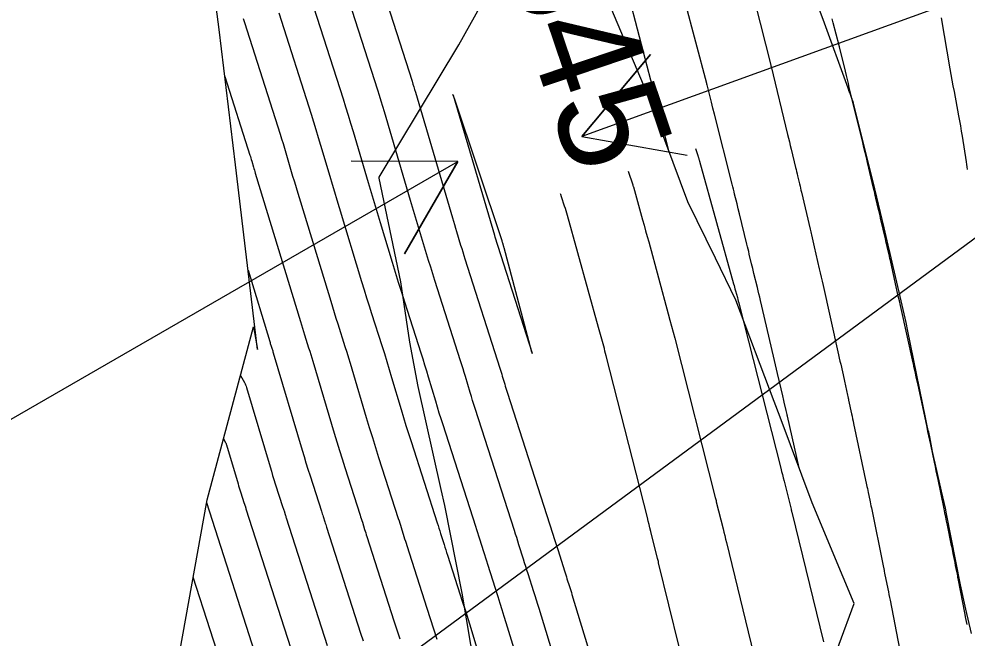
# Model space of a CAD drawing. Extents: x 954385 to 988206, y 1868364 to 1924553.
# Drawn here: x 957752 to 957805.2, y 1919732.2 to 1919767 of the extents above; entities that cross this region are included whole.
import ezdxf

# ---------------------------------------------------------------- set-up
doc = ezdxf.new("R2010")
doc.units = 0
for name, color, linetype in [('1', 7, 'Continuous'), ('Default', 7, 'Continuous'), ('Perimeter', 7, 'Continuous'), ('Proposed Cut', 7, 'Continuous'), ('Slopes', 7, 'Continuous')]:
    doc.layers.add(name, color=color, linetype=linetype)

msp = doc.modelspace()

# ---------------------------------------------------------------- linework, layer by layer
for points in [[(957771.942, 1919770.096), (957774.052, 1919763.49), (957774.1, 1919763.338), (957774.147, 1919763.186), (957774.194, 1919763.033), (957774.239, 1919762.88), (957776.32, 1919755.822), (957776.377, 1919755.63), (957776.434, 1919755.438), (957776.492, 1919755.246), (957776.55, 1919755.054), (957776.783, 1919754.286), (957776.842, 1919754.094), (957776.902, 1919753.903), (957776.962, 1919753.711), (957777.022, 1919753.52), (957778.99, 1919747.367), (957779.025, 1919747.256), (957779.06, 1919747.145), (957779.094, 1919747.034), (957779.127, 1919746.922), (957779.26, 1919746.476), (957779.293, 1919746.364), (957779.327, 1919746.253), (957779.362, 1919746.142), (957779.397, 1919746.031), (957781.974, 1919738.037), (957782.047, 1919737.81), (957782.12, 1919737.582), (957782.192, 1919737.354), (957782.263, 1919737.126), (957782.623, 1919735.977), (957782.657, 1919735.867), (957782.692, 1919735.757), (957782.727, 1919735.647), (957782.762, 1919735.537), (957782.903, 1919735.098), (957782.938, 1919734.989), (957782.973, 1919734.879), (957783.007, 1919734.769), (957783.041, 1919734.658), (957785.135, 1919727.788)], [(957783.013, 1919727.899), (957781.196, 1919733.861), (957781.123, 1919734.098), (957781.05, 1919734.335), (957780.975, 1919734.572), (957780.899, 1919734.809), (957780.573, 1919735.823), (957780.508, 1919736.026), (957780.443, 1919736.228), (957780.379, 1919736.43), (957780.316, 1919736.633), (957780.062, 1919737.444), (957779.998, 1919737.647), (957779.934, 1919737.849), (957779.87, 1919738.051), (957779.805, 1919738.254), (957777.596, 1919745.107), (957777.525, 1919745.329), (957777.455, 1919745.552), (957777.387, 1919745.776), (957777.32, 1919746), (957777.054, 1919746.897), (957776.986, 1919747.121), (957776.918, 1919747.344), (957776.849, 1919747.568), (957776.778, 1919747.79), (957775.337, 1919752.298), (957775.218, 1919752.672), (957775.1, 1919753.046), (957774.984, 1919753.421), (957774.869, 1919753.797), (957774.413, 1919755.299), (957774.299, 1919755.675), (957774.186, 1919756.051), (957774.074, 1919756.427), (957773.962, 1919756.803), (957772.498, 1919761.77), (957772.407, 1919762.076), (957772.314, 1919762.382), (957772.219, 1919762.688), (957772.122, 1919762.993), (957770.147, 1919769.176)], [(957780.891, 1919728.011), (957779.351, 1919733.063), (957779.239, 1919733.428), (957779.126, 1919733.792), (957779.011, 1919734.156), (957778.895, 1919734.519), (957778.307, 1919736.345), (957778.251, 1919736.522), (957778.194, 1919736.699), (957778.138, 1919736.876), (957778.083, 1919737.053), (957777.861, 1919737.762), (957777.805, 1919737.939), (957777.749, 1919738.116), (957777.693, 1919738.293), (957777.636, 1919738.47), (957775.795, 1919744.182), (957775.688, 1919744.517), (957775.583, 1919744.852), (957775.48, 1919745.188), (957775.38, 1919745.524), (957774.98, 1919746.871), (957774.879, 1919747.208), (957774.777, 1919747.544), (957774.672, 1919747.879), (957774.566, 1919748.214), (957773.651, 1919751.075), (957773.474, 1919751.632), (957773.299, 1919752.19), (957773.126, 1919752.749), (957772.955, 1919753.308), (957772.275, 1919755.545), (957772.106, 1919756.104), (957771.937, 1919756.664), (957771.77, 1919757.224), (957771.604, 1919757.785), (957770.757, 1919760.659), (957770.62, 1919761.12), (957770.48, 1919761.579), (957770.338, 1919762.038), (957770.193, 1919762.496), (957768.353, 1919768.256)], [(957766.558, 1919767.337), (957768.376, 1919761.648), (957768.513, 1919761.213), (957768.648, 1919760.777), (957768.781, 1919760.34), (957768.911, 1919759.903), (957769.428, 1919758.152), (957769.557, 1919757.714), (957769.688, 1919757.277), (957769.819, 1919756.839), (957769.951, 1919756.403), (957771.219, 1919752.233), (957771.356, 1919751.783), (957771.496, 1919751.333), (957771.637, 1919750.884), (957771.779, 1919750.435), (957772.354, 1919748.637), (957772.496, 1919748.191), (957772.635, 1919747.743), (957772.772, 1919747.295), (957772.906, 1919746.846), (957773.44, 1919745.049), (957773.574, 1919744.6), (957773.711, 1919744.152), (957773.851, 1919743.705), (957773.994, 1919743.258), (957775.467, 1919738.686), (957775.516, 1919738.535), (957775.564, 1919738.383), (957775.612, 1919738.232), (957775.66, 1919738.08), (957775.85, 1919737.473), (957775.897, 1919737.321), (957775.945, 1919737.17), (957775.994, 1919737.018), (957776.042, 1919736.867), (957776.891, 1919734.23), (957777.048, 1919733.739), (957777.203, 1919733.249), (957777.355, 1919732.757), (957777.506, 1919732.265), (957778.769, 1919728.123)], [(957805.49, 1919732.455), (957805.177, 1919733.825), (957805.1, 1919734.168), (957805.026, 1919734.511), (957804.953, 1919734.855), (957804.884, 1919735.2), (957804.094, 1919739.183), (957804.029, 1919739.502), (957803.962, 1919739.821), (957803.892, 1919740.139), (957803.82, 1919740.456), (957803.458, 1919742.03), (957803.42, 1919742.195), (957803.384, 1919742.36), (957803.349, 1919742.526), (957803.315, 1919742.692), (957803.151, 1919743.508), (957803.132, 1919743.599), (957803.113, 1919743.689), (957803.093, 1919743.78), (957803.072, 1919743.87), (957802.989, 1919744.231), (957802.968, 1919744.321), (957802.948, 1919744.412), (957802.929, 1919744.502), (957802.91, 1919744.593), (957801.921, 1919749.46), (957801.821, 1919749.946), (957801.717, 1919750.43), (957801.609, 1919750.914), (957801.498, 1919751.397), (957801.047, 1919753.328), (957800.934, 1919753.81), (957800.82, 1919754.293), (957800.705, 1919754.775), (957800.589, 1919755.257), (957799.963, 1919757.849), (957799.855, 1919758.295), (957799.745, 1919758.741), (957799.635, 1919759.187), (957799.524, 1919759.632), (957798.866, 1919762.261), (957798.86, 1919762.283), (957798.854, 1919762.305), (957798.847, 1919762.327), (957798.839, 1919762.348), (957798.807, 1919762.435), (957798.799, 1919762.456), (957798.791, 1919762.478), (957798.783, 1919762.499), (957798.775, 1919762.521), (957798.653, 1919762.857), (957798.63, 1919762.92), (957798.607, 1919762.983), (957798.584, 1919763.047), (957798.561, 1919763.11), (957797.154, 1919766.967), (957796.956, 1919767.51)], [(957775.461, 1919732.12), (957775.279, 1919732.705), (957775.095, 1919733.29), (957774.908, 1919733.874), (957773.777, 1919737.388), (957773.736, 1919737.514), (957773.696, 1919737.641), (957773.656, 1919737.767), (957773.617, 1919737.893), (957773.459, 1919738.398), (957773.419, 1919738.524), (957773.379, 1919738.651), (957773.339, 1919738.777), (957773.299, 1919738.903), (957772.192, 1919742.334), (957772.014, 1919742.892), (957771.839, 1919743.452), (957771.668, 1919744.012), (957771.499, 1919744.573), (957770.688, 1919747.307), (957770.593, 1919747.626), (957770.496, 1919747.943), (957770.397, 1919748.26), (957770.297, 1919748.577), (957769.892, 1919749.843), (957769.792, 1919750.159), (957769.692, 1919750.476), (957769.594, 1919750.794), (957769.497, 1919751.111), (957767.595, 1919757.368), (957767.516, 1919757.629), (957767.438, 1919757.889), (957767.36, 1919758.15), (957767.283, 1919758.411), (957766.975, 1919759.454), (957766.898, 1919759.715), (957766.818, 1919759.975), (957766.738, 1919760.235), (957766.656, 1919760.494), (957764.651, 1919766.77), (957764.615, 1919766.884), (957764.578, 1919766.999)], [(957763.526, 1919763.756), (957764.936, 1919759.34), (957764.963, 1919759.257), (957764.989, 1919759.173), (957765.014, 1919759.089), (957765.039, 1919759.005), (957765.138, 1919758.67), (957765.163, 1919758.586), (957765.188, 1919758.502), (957765.213, 1919758.418), (957765.238, 1919758.334), (957767.775, 1919749.989), (957767.831, 1919749.804), (957767.889, 1919749.619), (957767.947, 1919749.435), (957768.005, 1919749.25), (957768.241, 1919748.513), (957768.3, 1919748.328), (957768.357, 1919748.143), (957768.414, 1919747.958), (957768.469, 1919747.773), (957769.673, 1919743.714), (957769.818, 1919743.232), (957769.965, 1919742.751), (957770.115, 1919742.27), (957770.268, 1919741.791), (957771.13, 1919739.119), (957771.162, 1919739.018), (957771.194, 1919738.918), (957771.226, 1919738.817), (957771.258, 1919738.716), (957771.384, 1919738.313), (957771.415, 1919738.212), (957771.447, 1919738.111), (957771.479, 1919738.011), (957771.511, 1919737.91), (957773.034, 1919733.179), (957773.197, 1919732.671), (957773.357, 1919732.162)], [(957789.976, 1919759.723), (957790.11, 1919759.322), (957790.119, 1919759.295), (957790.128, 1919759.269), (957790.136, 1919759.242), (957790.145, 1919759.216), (957790.178, 1919759.109), (957790.186, 1919759.083), (957790.194, 1919759.056), (957790.202, 1919759.029), (957790.21, 1919759.002), (957792.123, 1919752.117), (957792.15, 1919752.02), (957792.177, 1919751.922), (957792.204, 1919751.824), (957792.231, 1919751.726), (957792.338, 1919751.335), (957792.364, 1919751.237), (957792.39, 1919751.139), (957792.416, 1919751.041), (957792.441, 1919750.943), (957794.78, 1919741.748), (957794.825, 1919741.569), (957794.871, 1919741.39), (957794.916, 1919741.211), (957794.96, 1919741.032), (957795.354, 1919739.449), (957795.365, 1919739.407), (957795.375, 1919739.365), (957795.385, 1919739.323), (957795.396, 1919739.282), (957797.176, 1919731.991)], [(957786.202, 1919758.447), (957786.458, 1919757.682), (957786.464, 1919757.664), (957786.47, 1919757.645), (957786.482, 1919757.608), (957786.487, 1919757.589), (957786.493, 1919757.57), (957787.009, 1919755.714), (957787.095, 1919755.402), (957787.182, 1919755.089), (957787.268, 1919754.776), (957787.353, 1919754.464), (957788.458, 1919750.42), (957788.551, 1919750.079), (957788.642, 1919749.737), (957788.731, 1919749.395), (957788.819, 1919749.053), (957791.095, 1919740.107), (957791.11, 1919740.048), (957791.124, 1919739.989), (957791.139, 1919739.93), (957791.154, 1919739.871), (957791.532, 1919738.352), (957791.58, 1919738.158), (957791.628, 1919737.964), (957791.676, 1919737.769), (957791.724, 1919737.575), (957793.419, 1919730.63)], [(957789.644, 1919729.346), (957787.911, 1919736.443), (957787.897, 1919736.503), (957787.882, 1919736.562), (957787.867, 1919736.622), (957787.852, 1919736.682), (957787.474, 1919738.201), (957787.426, 1919738.394), (957787.378, 1919738.588), (957787.329, 1919738.781), (957787.28, 1919738.974), (957784.966, 1919748.07), (957784.932, 1919748.203), (957784.897, 1919748.337), (957784.862, 1919748.469), (957784.827, 1919748.602), (957784.685, 1919749.134), (957784.649, 1919749.266), (957784.613, 1919749.399), (957784.577, 1919749.532), (957784.54, 1919749.664), (957782.791, 1919755.951), (957782.753, 1919756.084), (957782.713, 1919756.216), (957782.672, 1919756.348), (957782.629, 1919756.48), (957782.453, 1919757.004), (957782.409, 1919757.136), (957782.4, 1919757.162)], [(957764.833, 1919752.879), (957766.053, 1919748.867), (957766.069, 1919748.815), (957766.085, 1919748.762), (957766.102, 1919748.71), (957766.118, 1919748.658), (957766.185, 1919748.448), (957766.202, 1919748.396), (957766.218, 1919748.344), (957766.234, 1919748.291), (957766.25, 1919748.239), (957767.872, 1919742.769), (957767.98, 1919742.409), (957768.091, 1919742.049), (957768.203, 1919741.691), (957768.317, 1919741.332), (957768.961, 1919739.335), (957768.985, 1919739.26), (957769.009, 1919739.185), (957769.033, 1919739.11), (957769.056, 1919739.034), (957769.151, 1919738.733), (957769.174, 1919738.658), (957769.198, 1919738.582), (957769.222, 1919738.507), (957769.246, 1919738.432), (957771.161, 1919732.485), (957771.299, 1919732.053)], [(957764.415, 1919746.968), (957764.632, 1919746.566), (957764.667, 1919746.498), (957764.698, 1919746.429), (957764.725, 1919746.358), (957764.748, 1919746.286), (957766.072, 1919741.825), (957766.143, 1919741.586), (957766.216, 1919741.348), (957766.29, 1919741.111), (957766.366, 1919740.874), (957766.792, 1919739.552), (957766.808, 1919739.502), (957766.824, 1919739.452), (957766.84, 1919739.402), (957766.855, 1919739.352), (957766.918, 1919739.153), (957766.933, 1919739.103), (957766.949, 1919739.053), (957766.965, 1919739.003), (957766.981, 1919738.954), (957769.287, 1919731.79)], [(957763.46, 1919743.397), (957763.566, 1919743.2), (957763.583, 1919743.167), (957763.598, 1919743.133), (957763.611, 1919743.099), (957763.623, 1919743.063), (957764.271, 1919740.88), (957764.306, 1919740.764), (957764.341, 1919740.647), (957764.378, 1919740.531), (957764.415, 1919740.415), (957764.623, 1919739.768), (957764.631, 1919739.744), (957764.639, 1919739.719), (957764.646, 1919739.695), (957764.654, 1919739.67), (957764.685, 1919739.573), (957764.692, 1919739.548), (957764.7, 1919739.524), (957764.708, 1919739.5), (957764.716, 1919739.475), (957767.413, 1919731.096)], [(957765.539, 1919730.401), (957762.513, 1919739.801)], [(957763.666, 1919729.707), (957761.758, 1919735.632)]]:
    msp.add_lwpolyline(points)
msp.add_lwpolyline([(957776.351, 1919762.739), (957776.349, 1919762.745), (957776.35, 1919762.738), (957776.355, 1919762.719), (957778.678, 1919754.841), (957778.688, 1919754.808), (957778.7, 1919754.767), (957778.708, 1919754.743), (957780.798, 1919748.208), (957780.8, 1919748.202), (957780.801, 1919748.2), (957780.802, 1919748.203), (957780.801, 1919748.209), (957780.799, 1919748.241), (957780.798, 1919748.248), (957780.797, 1919748.256), (957780.796, 1919748.264), (957780.794, 1919748.272), (957779.223, 1919754.136), (957779.214, 1919754.168), (957779.205, 1919754.201), (957779.196, 1919754.233), (957779.187, 1919754.266), (957779.151, 1919754.395), (957779.142, 1919754.427), (957779.133, 1919754.459), (957779.123, 1919754.491), (957779.112, 1919754.523), (957776.43, 1919762.523), (957776.421, 1919762.548), (957776.413, 1919762.573), (957776.404, 1919762.598), (957776.395, 1919762.622), (957776.358, 1919762.721)], close=True)
at = {"layer": '1'}
for points in [[(957791.079, 1919694.145), (957790.014, 1919704.155), (957789.891, 1919707.293), (957789.826, 1919713.4), (957789.808, 1919713.974), (957789.413, 1919719.442), (957788.939, 1919723.496), (957796.378, 1919727.3), (957798.898, 1919734.155), (957798.279, 1919735.629), (957796.538, 1919739.805), (957794.75, 1919744.619), (957794.415, 1919745.506), (957792.243, 1919751.186), (957791.1, 1919753.552), (957789.554, 1919756.715), (957787.432, 1919762.39), (957787.41, 1919762.45), (957785.078, 1919767.991)], [(957786.271, 1919768.105), (957787.57, 1919763.151), (957787.634, 1919762.907), (957787.726, 1919762.556), (957787.734, 1919762.527), (957787.746, 1919762.478), (957788.471, 1919759.61)], [(957795.805, 1919741.78), (957795.156, 1919744.668), (957795.144, 1919744.723), (957795.132, 1919744.778), (957795.082, 1919744.996), (957794.973, 1919745.468), (957794.953, 1919745.556), (957794.933, 1919745.644), (957794.913, 1919745.731), (957794.892, 1919745.819), (957794.597, 1919747.08), (957794.484, 1919747.559), (957794.372, 1919748.038), (957793.635, 1919751.184), (957793.593, 1919751.363), (957793.55, 1919751.541), (957793.508, 1919751.72), (957793.465, 1919751.898), (957793.273, 1919752.696), (957793.207, 1919752.968), (957793.141, 1919753.241), (957793.01, 1919753.786), (957792.977, 1919753.922), (957792.944, 1919754.058), (957792.911, 1919754.195), (957792.877, 1919754.331), (957792.457, 1919756.044), (957792.389, 1919756.321), (957792.321, 1919756.598), (957792.185, 1919757.151), (957792.151, 1919757.289), (957792.116, 1919757.428), (957792.082, 1919757.566), (957792.047, 1919757.704), (957791.049, 1919761.649), (957790.965, 1919761.979), (957790.882, 1919762.31), (957790.634, 1919763.289), (957790.628, 1919763.315), (957790.614, 1919763.367), (957789.394, 1919768.019)], [(957793.311, 1919767.947), (957794.212, 1919764.396), (957794.229, 1919764.328), (957794.231, 1919764.317), (957795.159, 1919760.508), (957795.21, 1919760.299), (957795.261, 1919760.089), (957795.312, 1919759.88), (957795.363, 1919759.671), (957795.612, 1919758.648), (957795.641, 1919758.532), (957795.668, 1919758.416), (957795.696, 1919758.301), (957795.724, 1919758.185), (957795.833, 1919757.721), (957795.86, 1919757.606), (957795.888, 1919757.49), (957795.915, 1919757.374), (957795.942, 1919757.258), (957796.429, 1919755.191), (957796.448, 1919755.108), (957796.468, 1919755.025), (957796.487, 1919754.943), (957796.506, 1919754.86), (957796.582, 1919754.53), (957796.621, 1919754.365), (957796.659, 1919754.199), (957796.944, 1919752.96), (957796.998, 1919752.726), (957797.051, 1919752.492), (957797.104, 1919752.258), (957797.157, 1919752.023), (957797.991, 1919748.287), (957798.03, 1919748.114), (957798.069, 1919747.94), (957798.107, 1919747.767), (957798.146, 1919747.594), (957798.338, 1919746.735), (957798.358, 1919746.645), (957798.378, 1919746.556), (957798.398, 1919746.466), (957798.418, 1919746.376), (957798.529, 1919745.862), (957798.546, 1919745.785), (957798.569, 1919745.681), (957798.58, 1919745.629), (957798.591, 1919745.577), (957798.755, 1919744.807), (957798.784, 1919744.67), (957798.814, 1919744.534), (957798.843, 1919744.397), (957798.872, 1919744.26), (957799.602, 1919740.822), (957799.625, 1919740.715), (957799.648, 1919740.607), (957799.67, 1919740.5), (957799.692, 1919740.392), (957799.78, 1919739.962), (957799.802, 1919739.854), (957799.824, 1919739.747), (957799.847, 1919739.639), (957799.869, 1919739.531), (957800.536, 1919736.272), (957800.543, 1919736.238), (957800.549, 1919736.203), (957800.556, 1919736.169), (957800.563, 1919736.135), (957800.598, 1919735.963), (957800.618, 1919735.86), (957800.796, 1919734.968), (957800.828, 1919734.808), (957800.86, 1919734.648), (957800.891, 1919734.488), (957800.922, 1919734.328), (957801.809, 1919729.743)], [(957805.253, 1919732.967), (957805.189, 1919733.299), (957805.125, 1919733.631), (957804.772, 1919735.456), (957804.756, 1919735.54), (957804.739, 1919735.623), (957804.723, 1919735.706), (957804.706, 1919735.789), (957804.64, 1919736.121), (957804.607, 1919736.287), (957804.574, 1919736.454), (957804.472, 1919736.96), (957804.45, 1919737.072), (957804.427, 1919737.184), (957804.404, 1919737.296), (957804.382, 1919737.408), (957804.148, 1919738.551), (957804.101, 1919738.779), (957804.054, 1919739.007), (957804.008, 1919739.235), (957803.961, 1919739.462), (957803.622, 1919741.114), (957803.571, 1919741.36), (957803.52, 1919741.606), (957803.469, 1919741.852), (957803.417, 1919742.098), (957803.207, 1919743.083), (957803.155, 1919743.329), (957803.103, 1919743.574), (957803.051, 1919743.82), (957802.998, 1919744.066), (957802.479, 1919746.503), (957802.464, 1919746.576), (957802.448, 1919746.649), (957802.432, 1919746.721), (957802.416, 1919746.794), (957802.33, 1919747.188), (957802.302, 1919747.318), (957802.264, 1919747.492), (957802.255, 1919747.536), (957802.245, 1919747.579), (957802.236, 1919747.623), (957802.226, 1919747.666), (957801.505, 1919750.89), (957801.445, 1919751.155), (957801.386, 1919751.42), (957801.327, 1919751.685), (957801.268, 1919751.95), (957800.961, 1919753.322), (957800.937, 1919753.431), (957800.912, 1919753.54), (957800.887, 1919753.649), (957800.862, 1919753.758), (957800.762, 1919754.194), (957800.736, 1919754.303), (957800.711, 1919754.413), (957800.686, 1919754.522), (957800.661, 1919754.631), (957800.391, 1919755.801), (957800.358, 1919755.943), (957800.325, 1919756.084), (957800.292, 1919756.225), (957800.259, 1919756.366), (957800.126, 1919756.931), (957800.093, 1919757.072), (957800.059, 1919757.213), (957800.026, 1919757.355), (957799.993, 1919757.496), (957799.657, 1919758.92), (957799.589, 1919759.205), (957799.521, 1919759.489), (957799.453, 1919759.773), (957799.384, 1919760.057), (957798.632, 1919763.14), (957798.576, 1919763.368), (957798.521, 1919763.597), (957798.465, 1919763.825), (957798.409, 1919764.054), (957798.077, 1919765.42), (957798.06, 1919765.488), (957798.057, 1919765.499), (957797.731, 1919766.786), (957797.676, 1919767.002)], [(957803.802, 1919767.049), (957804.285, 1919764.2), (957804.341, 1919763.877), (957804.398, 1919763.555), (957804.456, 1919763.233), (957804.516, 1919762.911), (957804.773, 1919761.553), (957804.826, 1919761.267), (957804.877, 1919760.98), (957804.925, 1919760.692), (957804.97, 1919760.405), (957805.191, 1919758.974), (957805.214, 1919758.825), (957805.238, 1919758.677), (957805.263, 1919758.528)]]:
    msp.add_lwpolyline(points, dxfattribs=at)
at = {"layer": 'Default'}
msp.add_arc((956871.597, 1919501.221), 996.448, 12.648055, 34.075074, dxfattribs=at)
at = {"layer": 'Perimeter'}
for points in [[(957751.929, 1919685.359), (957756.057, 1919694.485), (957757.055, 1919696.758), (957758.608, 1919700.272), (957761.339, 1919706.817), (957761.594, 1919707.436), (957764.488, 1919713.516), (957765.198, 1919717.743), (957765.963, 1919719.865), (957776.467, 1919728.521), (957777.599, 1919730.398), (957776.861, 1919734.73), (957775.892, 1919739.647), (957775.695, 1919740.551), (957774.399, 1919746.341), (957773.924, 1919748.839), (957773.42, 1919752.224), (957772.21, 1919758.049), (957772.197, 1919758.111), (957776.673, 1919765.536), (957779.162, 1919769.975)], [(957759.961, 1919689.98), (957759.292, 1919700.261), (957758.933, 1919708.183), (957759.185, 1919706.688), (957759.781, 1919717.588), (957760.127, 1919726.18), (957760.471, 1919728.523), (957762.545, 1919739.975), (957765.144, 1919749.696), (957765.371, 1919748.423), (957764.12, 1919758.793), (957763.209, 1919766.399), (957762.861, 1919769.158)]]:
    msp.add_lwpolyline(points, dxfattribs=at)
at = {"layer": 'Proposed Cut'}
msp.add_lwpolyline([(957759.961, 1919689.98), (957759.292, 1919700.261), (957758.933, 1919708.183), (957759.185, 1919706.688), (957759.781, 1919717.588), (957760.127, 1919726.18), (957760.471, 1919728.523), (957762.545, 1919739.975), (957765.144, 1919749.696), (957765.371, 1919748.423), (957764.12, 1919758.793), (957763.209, 1919766.399), (957762.861, 1919769.158)], dxfattribs=at)
at = {"layer": 'Slopes'}
for points in [[(957757.131, 1919718.928), (957826.492, 1919770.022), (957824.088, 1919764.525), (957826.492, 1919770.022), (957820.53, 1919769.356)], [(957807.131, 1919768.928), (957783.602, 1919760.398), (957787.464, 1919764.989), (957783.602, 1919760.398), (957789.509, 1919759.349)], [(957707.131, 1919718.928), (957776.625, 1919758.993), (957773.621, 1919753.798), (957776.625, 1919758.993), (957770.625, 1919758.996)]]:
    msp.add_lwpolyline(points, dxfattribs=at)

# ---------------------------------------------------------------- texts
msp.add_text('545', height=6, rotation=288.6848).set_placement((957778.897, 1919770.68))

doc.saveas('drawing.dxf')
